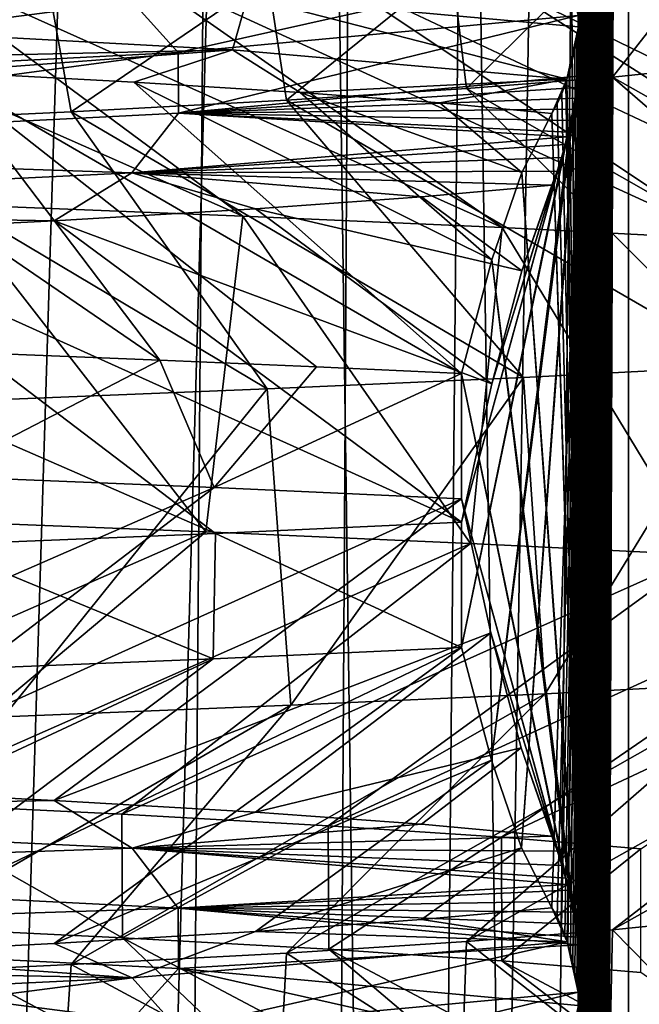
# Model space of a CAD drawing. Header units: millimetres. Extents: x -39.5 to 39.5, y -2 to 94.9.
# Tile 629 of 656: x 11.7 to 13, y 56 to 58. Entities that reach past the tile are written whole.
import ezdxf

# ---------------------------------------------------------------- set-up
doc = ezdxf.new("R2010")
doc.units = ezdxf.units.MM
doc.header["$LTSCALE"] = 65.185185
for name, color, linetype in [('12', 7, 'CONTINUOUS'), ('16', 7, 'CONTINUOUS'), ('175', 7, 'CONTINUOUS'), ('178', 7, 'CONTINUOUS'), ('179', 7, 'CONTINUOUS'), ('180', 7, 'CONTINUOUS'), ('460', 7, 'CONTINUOUS'), ('47', 7, 'CONTINUOUS'), ('51', 7, 'CONTINUOUS'), ('528', 7, 'CONTINUOUS'), ('529', 7, 'CONTINUOUS'), ('617', 7, 'CONTINUOUS'), ('618', 7, 'CONTINUOUS'), ('619', 7, 'CONTINUOUS'), ('620', 7, 'CONTINUOUS'), ('71', 7, 'CONTINUOUS')]:
    doc.layers.add(name, color=color, linetype=linetype)

msp = doc.modelspace()

# ---------------------------------------------------------------- linework, layer by layer
at = {"layer": '12', "color": 7, "linetype": 'Continuous'}
for points in [[(12.4134, 38.2987, -11.3315), (12.7232, 71, -11.4175), (13.0025, 38.2974, -10.6503), (12.4134, 38.2987, -11.3315)], [(12.7232, 71, -11.4175), (13.4463, 71, -10.5564), (13.0025, 38.2974, -10.6503), (12.7232, 71, -11.4175)]]:
    msp.add_3dface(points, dxfattribs=at)
at = {"layer": '16', "color": 7, "linetype": 'Continuous'}
for points in [[(13.1323, 58.1739, 2.665), (12.9171, 57.8989, 3.5647), (12.8949, 58.15, 3.6444), (13.1323, 58.1739, 2.665)], [(13.1468, 57.9226, 2.5926), (12.9171, 57.8989, 3.5647), (13.1323, 58.1739, 2.665), (13.1468, 57.9226, 2.5926)], [(12.8949, 58.15, 3.6444), (12.6179, 57.8753, 4.5109), (12.5877, 58.1262, 4.5947), (12.8949, 58.15, 3.6444)], [(12.9171, 57.8989, 3.5647), (12.6179, 57.8753, 4.5109), (12.8949, 58.15, 3.6444), (12.9171, 57.8989, 3.5647)], [(12.5877, 58.1262, 4.5947), (12.2486, 57.8517, 5.4342), (12.2107, 58.1025, 5.519), (12.5877, 58.1262, 4.5947)], [(12.6179, 57.8753, 4.5109), (12.2486, 57.8517, 5.4342), (12.5877, 58.1262, 4.5947), (12.6179, 57.8753, 4.5109)], [(12.2107, 58.1025, 5.519), (11.8073, 57.8278, 6.3362), (11.7621, 58.0786, 6.4198), (12.2107, 58.1025, 5.519)], [(12.2486, 57.8517, 5.4342), (11.8073, 57.8278, 6.3362), (12.2107, 58.1025, 5.519), (12.2486, 57.8517, 5.4342)], [(11.7621, 58.0786, 6.4198), (11.296, 57.8038, 7.2084), (11.2446, 58.0546, 7.2883), (11.7621, 58.0786, 6.4198)], [(11.8073, 57.8278, 6.3362), (11.296, 57.8038, 7.2084), (11.7621, 58.0786, 6.4198), (11.8073, 57.8278, 6.3362)], [(11.422, 56.1597, -7.007), (11.9128, 56.136, -6.1356), (11.4224, 56.4128, -7.0063), (11.422, 56.1597, -7.007)], [(11.4224, 56.4128, -7.0063), (11.9128, 56.136, -6.1356), (11.9117, 56.3891, -6.1377), (11.4224, 56.4128, -7.0063)], [(11.9117, 56.3891, -6.1377), (11.9128, 56.136, -6.1356), (12.3345, 56.3654, -5.2365), (11.9117, 56.3891, -6.1377)], [(11.9128, 56.136, -6.1356), (12.3359, 56.1123, -5.2332), (12.3345, 56.3654, -5.2365), (11.9128, 56.136, -6.1356)], [(12.3345, 56.3654, -5.2365), (12.3359, 56.1123, -5.2332), (12.6893, 56.3418, -4.306), (12.3345, 56.3654, -5.2365)], [(12.3359, 56.1123, -5.2332), (12.6903, 56.0887, -4.303), (12.6893, 56.3418, -4.306), (12.3359, 56.1123, -5.2332)], [(12.6893, 56.3418, -4.306), (12.6903, 56.0887, -4.303), (12.9748, 56.318, -3.3488), (12.6893, 56.3418, -4.306)], [(12.6903, 56.0887, -4.303), (12.975, 56.065, -3.3482), (12.9748, 56.318, -3.3488), (12.6903, 56.0887, -4.303)], [(13.1468, 56.1757, 2.5926), (13.1434, 55.9222, 2.6096), (12.9171, 56.1519, 3.5647), (13.1468, 56.1757, 2.5926)], [(12.9171, 56.1519, 3.5647), (12.9113, 55.8984, 3.5859), (12.6179, 56.1283, 4.5109), (12.9171, 56.1519, 3.5647)], [(13.1434, 55.9222, 2.6096), (12.9113, 55.8984, 3.5859), (12.9171, 56.1519, 3.5647), (13.1434, 55.9222, 2.6096)], [(12.6179, 56.1283, 4.5109), (12.609, 55.8747, 4.5358), (12.2486, 56.1047, 5.4342), (12.6179, 56.1283, 4.5109)], [(12.9113, 55.8984, 3.5859), (12.609, 55.8747, 4.5358), (12.6179, 56.1283, 4.5109), (12.9113, 55.8984, 3.5859)], [(12.2486, 56.1047, 5.4342), (12.2362, 55.851, 5.4622), (11.8073, 56.0809, 6.3362), (12.2486, 56.1047, 5.4342)], [(12.609, 55.8747, 4.5358), (12.2362, 55.851, 5.4622), (12.2486, 56.1047, 5.4342), (12.609, 55.8747, 4.5358)], [(11.8073, 56.0809, 6.3362), (11.7904, 55.827, 6.3676), (11.296, 56.0568, 7.2084), (11.8073, 56.0809, 6.3362)], [(12.2362, 55.851, 5.4622), (11.7904, 55.827, 6.3676), (11.8073, 56.0809, 6.3362), (12.2362, 55.851, 5.4622)], [(11.7904, 55.827, 6.3676), (11.2739, 55.8028, 7.2428), (11.296, 56.0568, 7.2084), (11.7904, 55.827, 6.3676)]]:
    msp.add_3dface(points, dxfattribs=at)
at = {"layer": '175', "color": 7, "linetype": 'Continuous'}
for points in [[(11.422, 56.1597, -7.007), (10.8666, 56.1836, -7.8408), (11.9111, 55.6244, -8.0031), (11.422, 56.1597, -7.007)], [(11.9111, 55.6244, -8.0031), (10.8666, 56.1836, -7.8408), (11.281, 55.6482, -8.8692), (11.9111, 55.6244, -8.0031)], [(11.9128, 56.136, -6.1356), (11.422, 56.1597, -7.007), (12.4748, 55.6007, -7.0923), (11.9128, 56.136, -6.1356)], [(12.4748, 55.6007, -7.0923), (11.422, 56.1597, -7.007), (11.9111, 55.6244, -8.0031), (12.4748, 55.6007, -7.0923)], [(12.3359, 56.1123, -5.2332), (11.9128, 56.136, -6.1356), (12.9691, 55.5769, -6.1421), (12.3359, 56.1123, -5.2332)], [(12.9691, 55.5769, -6.1421), (11.9128, 56.136, -6.1356), (12.4748, 55.6007, -7.0923), (12.9691, 55.5769, -6.1421)], [(12.6903, 56.0887, -4.303), (12.3359, 56.1123, -5.2332), (13.3911, 55.5531, -5.1577), (12.6903, 56.0887, -4.303)], [(13.3911, 55.5531, -5.1577), (12.3359, 56.1123, -5.2332), (12.9691, 55.5769, -6.1421), (13.3911, 55.5531, -5.1577)], [(12.975, 56.065, -3.3482), (12.6903, 56.0887, -4.303), (13.7385, 55.5294, -4.1445), (12.975, 56.065, -3.3482)], [(13.7385, 55.5294, -4.1445), (12.6903, 56.0887, -4.303), (13.3911, 55.5531, -5.1577), (13.7385, 55.5294, -4.1445)]]:
    msp.add_3dface(points, dxfattribs=at)
at = {"layer": '178', "color": 7, "linetype": 'Continuous'}
for points in [[(11.4224, 58.1597, -7.0063), (10.8698, 58.1834, -7.8363), (12.1594, 57.6143, -7.6205), (11.4224, 58.1597, -7.0063)], [(12.1594, 57.6143, -7.6205), (10.8698, 58.1834, -7.8363), (11.561, 57.6379, -8.501), (12.1594, 57.6143, -7.6205)], [(11.9117, 58.136, -6.1377), (11.4224, 58.1597, -7.0063), (12.6909, 57.5907, -6.698), (11.9117, 58.136, -6.1377)], [(12.6909, 57.5907, -6.698), (11.4224, 58.1597, -7.0063), (12.1594, 57.6143, -7.6205), (12.6909, 57.5907, -6.698)], [(12.3345, 58.1124, -5.2365), (11.9117, 58.136, -6.1377), (13.1526, 57.5671, -5.7387), (12.3345, 58.1124, -5.2365)], [(13.1526, 57.5671, -5.7387), (11.9117, 58.136, -6.1377), (12.6909, 57.5907, -6.698), (13.1526, 57.5671, -5.7387)], [(12.6893, 58.0887, -4.306), (12.3345, 58.1124, -5.2365), (13.5418, 57.5434, -4.7478), (12.6893, 58.0887, -4.306)], [(13.5418, 57.5434, -4.7478), (12.3345, 58.1124, -5.2365), (13.1526, 57.5671, -5.7387), (13.5418, 57.5434, -4.7478)], [(12.9748, 58.065, -3.3488), (12.6893, 58.0887, -4.306), (13.8565, 57.5198, -3.7308), (12.9748, 58.065, -3.3488)], [(13.8565, 57.5198, -3.7308), (12.6893, 58.0887, -4.306), (13.5418, 57.5434, -4.7478), (13.8565, 57.5198, -3.7308)], [(12.9171, 57.8989, 3.5647), (13.1468, 57.9226, 2.5926), (13.8807, 57.3545, 3.6397), (12.9171, 57.8989, 3.5647)], [(12.6179, 57.8753, 4.5109), (12.9171, 57.8989, 3.5647), (13.5727, 57.3309, 4.6588), (12.6179, 57.8753, 4.5109)], [(13.5727, 57.3309, 4.6588), (12.9171, 57.8989, 3.5647), (13.8807, 57.3545, 3.6397), (13.5727, 57.3309, 4.6588)], [(12.2486, 57.8517, 5.4342), (12.6179, 57.8753, 4.5109), (13.1899, 57.3072, 5.6522), (12.2486, 57.8517, 5.4342)], [(13.1899, 57.3072, 5.6522), (12.6179, 57.8753, 4.5109), (13.5727, 57.3309, 4.6588), (13.1899, 57.3072, 5.6522)], [(11.8073, 57.8278, 6.3362), (12.2486, 57.8517, 5.4342), (12.7346, 57.2836, 6.6146), (11.8073, 57.8278, 6.3362)], [(12.7346, 57.2836, 6.6146), (12.2486, 57.8517, 5.4342), (13.1899, 57.3072, 5.6522), (12.7346, 57.2836, 6.6146)], [(11.296, 57.8038, 7.2084), (11.8073, 57.8278, 6.3362), (12.2092, 57.26, 7.5405), (11.296, 57.8038, 7.2084)], [(12.2092, 57.26, 7.5405), (11.8073, 57.8278, 6.3362), (12.7346, 57.2836, 6.6146), (12.2092, 57.26, 7.5405)], [(11.6165, 57.2364, 8.4249), (11.296, 57.8038, 7.2084), (12.2092, 57.26, 7.5405), (11.6165, 57.2364, 8.4249)]]:
    msp.add_3dface(points, dxfattribs=at)
at = {"layer": '179', "color": 7, "linetype": 'Continuous'}
for points in [[(12.0838, 56.9674, -7.7397), (11.561, 57.6379, -8.501), (11.4748, 56.9911, -8.6169), (12.0838, 56.9674, -7.7397)], [(12.1594, 57.6143, -7.6205), (11.561, 57.6379, -8.501), (12.0838, 56.9674, -7.7397), (12.1594, 57.6143, -7.6205)], [(12.6259, 56.9438, -6.8197), (12.1594, 57.6143, -7.6205), (12.0838, 56.9674, -7.7397), (12.6259, 56.9438, -6.8197)], [(12.6909, 57.5907, -6.698), (12.1594, 57.6143, -7.6205), (12.6259, 56.9438, -6.8197), (12.6909, 57.5907, -6.698)], [(13.0981, 56.9201, -5.862), (12.6909, 57.5907, -6.698), (12.6259, 56.9438, -6.8197), (13.0981, 56.9201, -5.862)], [(13.1526, 57.5671, -5.7387), (12.6909, 57.5907, -6.698), (13.0981, 56.9201, -5.862), (13.1526, 57.5671, -5.7387)], [(12.7346, 57.2836, 6.6146), (13.1899, 57.3072, 5.6522), (12.7787, 56.6358, 6.529), (12.7346, 57.2836, 6.6146)], [(12.7787, 56.6358, 6.529), (13.1899, 57.3072, 5.6522), (13.2288, 56.6594, 5.5607), (12.7787, 56.6358, 6.529)], [(12.2092, 57.26, 7.5405), (12.7346, 57.2836, 6.6146), (12.2578, 56.6121, 7.4612), (12.2092, 57.26, 7.5405)], [(12.2578, 56.6121, 7.4612), (12.7346, 57.2836, 6.6146), (12.7787, 56.6358, 6.529), (12.2578, 56.6121, 7.4612)], [(11.6165, 57.2364, 8.4249), (12.2092, 57.26, 7.5405), (11.669, 56.5884, 8.352), (11.6165, 57.2364, 8.4249)], [(11.669, 56.5884, 8.352), (12.2092, 57.26, 7.5405), (12.2578, 56.6121, 7.4612), (11.669, 56.5884, 8.352)]]:
    msp.add_3dface(points, dxfattribs=at)
at = {"layer": '180', "color": 7, "linetype": 'Continuous'}
for points in [[(10.8698, 56.4365, -7.8363), (12.0838, 56.9674, -7.7397), (11.4748, 56.9911, -8.6169), (10.8698, 56.4365, -7.8363)], [(10.8698, 56.4365, -7.8363), (11.4224, 56.4128, -7.0063), (12.0838, 56.9674, -7.7397), (10.8698, 56.4365, -7.8363)], [(11.4224, 56.4128, -7.0063), (12.6259, 56.9438, -6.8197), (12.0838, 56.9674, -7.7397), (11.4224, 56.4128, -7.0063)], [(11.4224, 56.4128, -7.0063), (11.9117, 56.3891, -6.1377), (12.6259, 56.9438, -6.8197), (11.4224, 56.4128, -7.0063)], [(11.9117, 56.3891, -6.1377), (13.0981, 56.9201, -5.862), (12.6259, 56.9438, -6.8197), (11.9117, 56.3891, -6.1377)], [(11.9117, 56.3891, -6.1377), (12.3345, 56.3654, -5.2365), (13.0981, 56.9201, -5.862), (11.9117, 56.3891, -6.1377)], [(12.3345, 56.3654, -5.2365), (13.4977, 56.8964, -4.8717), (13.0981, 56.9201, -5.862), (12.3345, 56.3654, -5.2365)], [(12.3345, 56.3654, -5.2365), (12.6893, 56.3418, -4.306), (13.4977, 56.8964, -4.8717), (12.3345, 56.3654, -5.2365)], [(12.6893, 56.3418, -4.306), (13.8226, 56.8727, -3.8545), (13.4977, 56.8964, -4.8717), (12.6893, 56.3418, -4.306)], [(12.6893, 56.3418, -4.306), (12.9748, 56.318, -3.3488), (13.8226, 56.8727, -3.8545), (12.6893, 56.3418, -4.306)], [(13.1468, 56.1757, 2.5926), (12.9171, 56.1519, 3.5647), (13.9072, 56.7068, 3.5372), (13.1468, 56.1757, 2.5926)], [(12.9171, 56.1519, 3.5647), (13.6057, 56.6831, 4.5616), (13.9072, 56.7068, 3.5372), (12.9171, 56.1519, 3.5647)], [(12.9171, 56.1519, 3.5647), (12.6179, 56.1283, 4.5109), (13.6057, 56.6831, 4.5616), (12.9171, 56.1519, 3.5647)], [(12.6179, 56.1283, 4.5109), (13.2288, 56.6594, 5.5607), (13.6057, 56.6831, 4.5616), (12.6179, 56.1283, 4.5109)], [(12.6179, 56.1283, 4.5109), (12.2486, 56.1047, 5.4342), (13.2288, 56.6594, 5.5607), (12.6179, 56.1283, 4.5109)], [(12.2486, 56.1047, 5.4342), (12.7787, 56.6358, 6.529), (13.2288, 56.6594, 5.5607), (12.2486, 56.1047, 5.4342)], [(12.2486, 56.1047, 5.4342), (11.8073, 56.0809, 6.3362), (12.7787, 56.6358, 6.529), (12.2486, 56.1047, 5.4342)], [(11.8073, 56.0809, 6.3362), (12.2578, 56.6121, 7.4612), (12.7787, 56.6358, 6.529), (11.8073, 56.0809, 6.3362)], [(11.8073, 56.0809, 6.3362), (11.296, 56.0568, 7.2084), (12.2578, 56.6121, 7.4612), (11.8073, 56.0809, 6.3362)], [(11.296, 56.0568, 7.2084), (11.669, 56.5884, 8.352), (12.2578, 56.6121, 7.4612), (11.296, 56.0568, 7.2084)]]:
    msp.add_3dface(points, dxfattribs=at)
at = {"layer": '460', "linetype": 'Continuous'}
for points in [[(11.9895, 57.3192, -7.6087), (11.5303, 57.0812, -8.2881), (11.4087, 57.3422, -8.4546), (11.9895, 57.3192, -7.6087)], [(12.1008, 57.0581, -7.4303), (11.5303, 57.0812, -8.2881), (11.9895, 57.3192, -7.6087), (12.1008, 57.0581, -7.4303)], [(12.3103, 57.3053, -7.078), (12.1008, 57.0581, -7.4303), (11.9895, 57.3192, -7.6087), (12.3103, 57.3053, -7.078)], [(12.6076, 57.2914, -6.5337), (12.1008, 57.0581, -7.4303), (12.3103, 57.3053, -7.078), (12.6076, 57.2914, -6.5337)], [(12.6076, 57.035, -6.5337), (12.1008, 57.0581, -7.4303), (12.6076, 57.2914, -6.5337), (12.6076, 57.035, -6.5337)], [(12.6076, 56.987, 6.5337), (12.1031, 56.964, 7.4266), (12.6076, 56.7306, 6.5337), (12.6076, 56.987, 6.5337)], [(12.1031, 56.964, 7.4266), (11.5317, 56.9409, 8.2861), (12.0983, 56.7074, 7.4345), (12.1031, 56.964, 7.4266)], [(12.6076, 56.7306, 6.5337), (12.1031, 56.964, 7.4266), (12.0983, 56.7074, 7.4345), (12.6076, 56.7306, 6.5337)], [(12.0983, 56.7074, 7.4345), (11.5317, 56.9409, 8.2861), (11.5228, 56.6841, 8.2985), (12.0983, 56.7074, 7.4345)]]:
    msp.add_3dface(points, dxfattribs=at)
at = {"layer": '47', "color": 7, "linetype": 'Continuous'}
for points in [[(11.3428, 71, -13.2178), (12.1789, 71, -12.4517), (11.1708, 38.2971, -12.9442), (11.3428, 71, -13.2178)], [(11.1708, 38.2971, -12.9442), (12.1789, 71, -12.4517), (11.922, 38.2971, -12.2557), (11.1708, 38.2971, -12.9442)], [(12.1789, 71, -12.4517), (12.6296, 38.2987, -11.5253), (11.922, 38.2971, -12.2557), (12.1789, 71, -12.4517)], [(12.1789, 71, -12.4517), (12.9633, 71, -11.6328), (12.6296, 38.2987, -11.5253), (12.1789, 71, -12.4517)]]:
    msp.add_3dface(points, dxfattribs=at)
at = {"layer": '51', "color": 7, "linetype": 'Continuous'}
for points in [[(12.4517, 71, 12.1789), (11.6328, 71, 12.9633), (11.5253, 38.2987, 12.6296), (12.4517, 71, 12.1789)], [(12.4517, 71, 12.1789), (11.5253, 38.2987, 12.6296), (12.2557, 38.2971, 11.922), (12.4517, 71, 12.1789)], [(12.9442, 38.2971, 11.1708), (12.4517, 71, 12.1789), (12.2557, 38.2971, 11.922), (12.9442, 38.2971, 11.1708)], [(13.2178, 71, 11.3428), (12.4517, 71, 12.1789), (12.9442, 38.2971, 11.1708), (13.2178, 71, 11.3428)], [(13.586, 38.2987, 10.3807), (13.2178, 71, 11.3428), (12.9442, 38.2971, 11.1708), (13.586, 38.2987, 10.3807)]]:
    msp.add_3dface(points, dxfattribs=at)
at = {"layer": '528', "linetype": 'Continuous'}
for points in [[(12.8355, 56.0857, 2.184), (12.95, 67), (12.8308, 56.1041, 2.2745), (12.8355, 56.0857, 2.184)], [(12.8308, 56.1041, 2.2745), (12.95, 67), (12.8503, 57.9766, 1.9023), (12.8308, 56.1041, 2.2745)], [(12.8401, 56.0654, 2.0979), (12.95, 67), (12.8355, 56.0857, 2.184), (12.8401, 56.0654, 2.0979)], [(12.8413, 54.059, 2.0739), (12.95, 67), (12.8369, 54.0797, 2.1572), (12.8413, 54.059, 2.0739)], [(12.8369, 54.0797, 2.1572), (12.95, 67), (12.8503, 55.9766, 1.9023), (12.8369, 54.0797, 2.1572)], [(12.8442, 48.0424, 2.0183), (12.95, 67), (12.8401, 48.0654, 2.0979), (12.8442, 48.0424, 2.0183)], [(12.8401, 48.0654, 2.0979), (12.95, 67), (12.8503, 49.9766, 1.9023), (12.8401, 48.0654, 2.0979)], [(12.8442, 50.0424, 2.0183), (12.95, 67), (12.8401, 50.0654, 2.0979), (12.8442, 50.0424, 2.0183)], [(12.8401, 50.0654, 2.0979), (12.95, 67), (12.8503, 51.9766, 1.9023), (12.8401, 50.0654, 2.0979)], [(12.8442, 52.0424, 2.0183), (12.95, 67), (12.8401, 52.0654, 2.0979), (12.8442, 52.0424, 2.0183)], [(12.8401, 52.0654, 2.0979), (12.95, 67), (12.8505, 53.9599, 1.899), (12.8401, 52.0654, 2.0979)], [(12.8442, 56.0424, 2.0183), (12.95, 67), (12.8401, 56.0654, 2.0979), (12.8442, 56.0424, 2.0183)], [(12.8454, 54.0346, 1.9958), (12.95, 67), (12.8413, 54.059, 2.0739), (12.8454, 54.0346, 1.9958)], [(12.8475, 38.0187, 1.9567), (12.95, 67), (12.8436, 38.046, 2.0295), (12.8475, 38.0187, 1.9567)], [(12.8436, 38.046, 2.0295), (12.95, 67), (12.8503, 39.9766, 1.9023), (12.8436, 38.046, 2.0295)], [(12.8474, 44.0192, 1.958), (12.95, 67), (12.8438, 44.0451, 2.0267), (12.8474, 44.0192, 1.958)], [(12.8438, 44.0451, 2.0267), (12.95, 67), (12.8503, 45.9766, 1.9023), (12.8438, 44.0451, 2.0267)], [(12.8467, 40.0248, 1.9707), (12.95, 67), (12.8442, 40.0424, 2.0183), (12.8467, 40.0248, 1.9707)], [(12.8442, 40.0424, 2.0183), (12.95, 67), (12.8503, 41.9766, 1.9023), (12.8442, 40.0424, 2.0183)], [(12.8467, 42.0248, 1.9707), (12.95, 67), (12.8442, 42.0424, 2.0183), (12.8467, 42.0248, 1.9707)], [(12.8442, 42.0424, 2.0183), (12.95, 67), (12.8501, 43.9849, 1.907), (12.8442, 42.0424, 2.0183)], [(12.8467, 46.0248, 1.9707), (12.95, 67), (12.8442, 46.0424, 2.0183), (12.8467, 46.0248, 1.9707)], [(12.8442, 46.0424, 2.0183), (12.95, 67), (12.8503, 47.9766, 1.9023), (12.8442, 46.0424, 2.0183)], [(12.8467, 48.0248, 1.9707), (12.95, 67), (12.8442, 48.0424, 2.0183), (12.8467, 48.0248, 1.9707)], [(12.8467, 50.0248, 1.9707), (12.95, 67), (12.8442, 50.0424, 2.0183), (12.8467, 50.0248, 1.9707)], [(12.8467, 52.0248, 1.9707), (12.95, 67), (12.8442, 52.0424, 2.0183), (12.8467, 52.0248, 1.9707)], [(12.8467, 56.0248, 1.9707), (12.95, 67), (12.8442, 56.0424, 2.0183), (12.8467, 56.0248, 1.9707)], [(12.8467, 54.025, 1.971), (12.95, 67), (12.8454, 54.0346, 1.9958), (12.8467, 54.025, 1.971)], [(12.8478, 40.0153, 1.9499), (12.95, 67), (12.8467, 40.0248, 1.9707), (12.8478, 40.0153, 1.9499)], [(12.8478, 42.0153, 1.9499), (12.95, 67), (12.8467, 42.0248, 1.9707), (12.8478, 42.0153, 1.9499)], [(12.8478, 46.0153, 1.9499), (12.95, 67), (12.8467, 46.0248, 1.9707), (12.8478, 46.0153, 1.9499)], [(12.8478, 48.0153, 1.9499), (12.95, 67), (12.8467, 48.0248, 1.9707), (12.8478, 48.0153, 1.9499)], [(12.8478, 50.0153, 1.9499), (12.95, 67), (12.8467, 50.0248, 1.9707), (12.8478, 50.0153, 1.9499)], [(12.8478, 52.0153, 1.9499), (12.95, 67), (12.8467, 52.0248, 1.9707), (12.8478, 52.0153, 1.9499)], [(12.8488, 54.0048, 1.9309), (12.95, 67), (12.8467, 54.025, 1.971), (12.8488, 54.0048, 1.9309)], [(12.8478, 56.0153, 1.9499), (12.95, 67), (12.8467, 56.0248, 1.9707), (12.8478, 56.0153, 1.9499)], [(12.8478, 58.0153, 1.9499), (12.95, 67), (12.8467, 58.0248, 1.9707), (12.8478, 58.0153, 1.9499)], [(12.8501, 43.9849, 1.907), (12.95, 67), (12.8474, 44.0192, 1.958), (12.8501, 43.9849, 1.907)], [(12.95, 38), (12.95, 67), (12.8475, 38.0187, 1.9567), (12.95, 38)], [(12.8503, 39.9766, 1.9023), (12.95, 67), (12.8478, 40.0153, 1.9499), (12.8503, 39.9766, 1.9023)], [(12.8503, 41.9766, 1.9023), (12.95, 67), (12.8478, 42.0153, 1.9499), (12.8503, 41.9766, 1.9023)], [(12.8503, 45.9766, 1.9023), (12.95, 67), (12.8478, 46.0153, 1.9499), (12.8503, 45.9766, 1.9023)], [(12.8503, 47.9766, 1.9023), (12.95, 67), (12.8478, 48.0153, 1.9499), (12.8503, 47.9766, 1.9023)], [(12.8503, 49.9766, 1.9023), (12.95, 67), (12.8478, 50.0153, 1.9499), (12.8503, 49.9766, 1.9023)], [(12.8503, 51.9766, 1.9023), (12.95, 67), (12.8478, 52.0153, 1.9499), (12.8503, 51.9766, 1.9023)], [(12.8503, 55.9766, 1.9023), (12.95, 67), (12.8478, 56.0153, 1.9499), (12.8503, 55.9766, 1.9023)], [(12.8503, 57.9766, 1.9023), (12.95, 67), (12.8478, 58.0153, 1.9499), (12.8503, 57.9766, 1.9023)], [(12.8505, 53.9599, 1.899), (12.95, 67), (12.8488, 54.0048, 1.9309), (12.8505, 53.9599, 1.899)], [(12.8194, 56.1403, 2.4914), (12.8238, 56.1273, 2.4074), (12.8503, 57.9766, 1.9023), (12.8194, 56.1403, 2.4914)], [(12.8495, 57.9313, 1.9186), (12.8194, 56.1403, 2.4914), (12.8503, 57.9766, 1.9023), (12.8495, 57.9313, 1.9186)], [(12.8238, 56.1273, 2.4074), (12.8255, 56.1219, 2.3749), (12.8503, 57.9766, 1.9023), (12.8238, 56.1273, 2.4074)], [(12.8255, 56.1219, 2.3749), (12.8308, 56.1041, 2.2745), (12.8503, 57.9766, 1.9023), (12.8255, 56.1219, 2.3749)], [(12.7307, 56.3204, 4.1854), (12.7927, 56.1975, 3.001), (12.8495, 57.9313, 1.9186), (12.7307, 56.3204, 4.1854)], [(12.8467, 57.9004, 1.9703), (12.7307, 56.3204, 4.1854), (12.8495, 57.9313, 1.9186), (12.8467, 57.9004, 1.9703)], [(12.7927, 56.1975, 3.001), (12.8034, 56.1788, 2.798), (12.8495, 57.9313, 1.9186), (12.7927, 56.1975, 3.001)], [(12.8034, 56.1788, 2.798), (12.8122, 56.1593, 2.6303), (12.8495, 57.9313, 1.9186), (12.8034, 56.1788, 2.798)], [(12.8122, 56.1593, 2.6303), (12.8194, 56.1403, 2.4914), (12.8495, 57.9313, 1.9186), (12.8122, 56.1593, 2.6303)], [(12.8438, 57.8776, 2.0257), (12.7307, 56.3204, 4.1854), (12.8467, 57.9004, 1.9703), (12.8438, 57.8776, 2.0257)], [(12.6689, 56.4998, 5.3634), (12.7307, 56.3204, 4.1854), (12.8438, 57.8776, 2.0257), (12.6689, 56.4998, 5.3634)], [(12.8404, 57.8554, 2.0917), (12.6689, 56.4998, 5.3634), (12.8438, 57.8776, 2.0257), (12.8404, 57.8554, 2.0917)], [(12.8364, 57.8332, 2.1685), (12.6689, 56.4998, 5.3634), (12.8404, 57.8554, 2.0917), (12.8364, 57.8332, 2.1685)], [(12.8316, 57.8101, 2.2583), (12.6689, 56.4998, 5.3634), (12.8364, 57.8332, 2.1685), (12.8316, 57.8101, 2.2583)], [(12.6076, 56.7306, 6.5337), (12.6689, 56.4998, 5.3634), (12.8316, 57.8101, 2.2583), (12.6076, 56.7306, 6.5337)], [(12.8261, 57.786, 2.3635), (12.6076, 56.7306, 6.5337), (12.8316, 57.8101, 2.2583), (12.8261, 57.786, 2.3635)], [(12.8237, 57.7762, 2.4091), (12.6076, 56.7306, 6.5337), (12.8261, 57.786, 2.3635), (12.8237, 57.7762, 2.4091)], [(12.8197, 57.7607, 2.4856), (12.6076, 56.7306, 6.5337), (12.8237, 57.7762, 2.4091), (12.8197, 57.7607, 2.4856)], [(12.6076, 56.987, 6.5337), (12.6076, 56.7306, 6.5337), (12.8197, 57.7607, 2.4856), (12.6076, 56.987, 6.5337)], [(12.8123, 57.7342, 2.628), (12.6076, 56.987, 6.5337), (12.8197, 57.7607, 2.4856), (12.8123, 57.7342, 2.628)], [(12.6697, 57.2705, 5.3484), (12.6076, 56.987, 6.5337), (12.8123, 57.7342, 2.628), (12.6697, 57.2705, 5.3484)], [(12.8034, 57.7063, 2.7974), (12.6697, 57.2705, 5.3484), (12.8123, 57.7342, 2.628), (12.8034, 57.7063, 2.7974)], [(12.7314, 57.502, 4.1702), (12.6697, 57.2705, 5.3484), (12.8034, 57.7063, 2.7974), (12.7314, 57.502, 4.1702)], [(12.7927, 57.6778, 3.001), (12.7314, 57.502, 4.1702), (12.8034, 57.7063, 2.7974), (12.7927, 57.6778, 3.001)]]:
    msp.add_3dface(points, dxfattribs=at)
at = {"layer": '529', "linetype": 'Continuous'}
for points in [[(12.8452, 67, -2.0005), (12.95, 67), (12.95, 38), (12.8452, 67, -2.0005)], [(12.8452, 67, -2.0005), (12.95, 38), (12.85, 64.0799, -1.9079), (12.8452, 67, -2.0005)], [(12.85, 64.0799, -1.9079), (12.95, 38), (12.8499, 64.0335, -1.9103), (12.85, 64.0799, -1.9079)], [(12.8499, 64.0335, -1.9103), (12.95, 38), (12.8473, 64.0017, -1.9603), (12.8499, 64.0335, -1.9103)], [(12.8473, 64.0017, -1.9603), (12.95, 38), (12.844, 63.9781, -2.023), (12.8473, 64.0017, -1.9603)], [(12.844, 63.9781, -2.023), (12.95, 38), (12.8501, 62.0769, -1.9058), (12.844, 63.9781, -2.023)], [(12.8501, 62.0769, -1.9058), (12.95, 38), (12.8497, 62.0307, -1.913), (12.8501, 62.0769, -1.9058)], [(12.8497, 62.0307, -1.913), (12.95, 38), (12.8471, 62, -1.9643), (12.8497, 62.0307, -1.913)], [(12.8471, 62, -1.9643), (12.95, 38), (12.8437, 61.9765, -2.0279), (12.8471, 62, -1.9643)], [(12.8437, 61.9765, -2.0279), (12.95, 38), (12.85, 60.0799, -1.9079), (12.8437, 61.9765, -2.0279)], [(12.85, 60.0799, -1.9079), (12.95, 38), (12.8499, 60.0335, -1.9103), (12.85, 60.0799, -1.9079)], [(12.8499, 60.0335, -1.9103), (12.95, 38), (12.8473, 60.0017, -1.9603), (12.8499, 60.0335, -1.9103)], [(12.8473, 60.0017, -1.9603), (12.95, 38), (12.844, 59.978, -2.023), (12.8473, 60.0017, -1.9603)], [(12.844, 59.978, -2.023), (12.95, 38), (12.85, 58.0799, -1.9079), (12.844, 59.978, -2.023)], [(12.85, 58.0799, -1.9079), (12.95, 38), (12.8499, 58.0335, -1.9103), (12.85, 58.0799, -1.9079)], [(12.8499, 58.0335, -1.9103), (12.95, 38), (12.8473, 58.0017, -1.9603), (12.8499, 58.0335, -1.9103)], [(12.8473, 58.0017, -1.9603), (12.95, 38), (12.844, 57.9781, -2.023), (12.8473, 58.0017, -1.9603)], [(12.8398, 57.9555, -2.1022), (12.844, 57.9781, -2.023), (12.8503, 56.0703, -1.9018), (12.8398, 57.9555, -2.1022)], [(12.844, 57.9781, -2.023), (12.95, 38), (12.8503, 56.0703, -1.9018), (12.844, 57.9781, -2.023)], [(12.8346, 57.9325, -2.2017), (12.8398, 57.9555, -2.1022), (12.8503, 56.0703, -1.9018), (12.8346, 57.9325, -2.2017)], [(12.8283, 57.9091, -2.3228), (12.8346, 57.9325, -2.2017), (12.8503, 56.0703, -1.9018), (12.8283, 57.9091, -2.3228)], [(12.8237, 57.8943, -2.4099), (12.8283, 57.9091, -2.3228), (12.8503, 56.0703, -1.9018), (12.8237, 57.8943, -2.4099)], [(12.8131, 57.8649, -2.613), (12.821, 57.8863, -2.4612), (12.8503, 56.0703, -1.9018), (12.8131, 57.8649, -2.613)], [(12.821, 57.8863, -2.4612), (12.8237, 57.8943, -2.4099), (12.8503, 56.0703, -1.9018), (12.821, 57.8863, -2.4612)], [(12.8039, 57.8442, -2.7882), (12.8131, 57.8649, -2.613), (12.8503, 56.0703, -1.9018), (12.8039, 57.8442, -2.7882)], [(12.7927, 57.8245, -3.001), (12.8039, 57.8442, -2.7882), (12.8503, 56.0703, -1.9018), (12.7927, 57.8245, -3.001)], [(12.7315, 57.7036, -4.1702), (12.7927, 57.8245, -3.001), (12.8481, 56.1076, -1.9435), (12.7315, 57.7036, -4.1702)], [(12.8481, 56.1076, -1.9435), (12.7927, 57.8245, -3.001), (12.8503, 56.0703, -1.9018), (12.8481, 56.1076, -1.9435)], [(12.6697, 57.5248, -5.3485), (12.7315, 57.7036, -4.1702), (12.8448, 56.1371, -2.0066), (12.6697, 57.5248, -5.3485)], [(12.8448, 56.1371, -2.0066), (12.7315, 57.7036, -4.1702), (12.8467, 56.1215, -1.9703), (12.8448, 56.1371, -2.0066)], [(12.8467, 56.1215, -1.9703), (12.7315, 57.7036, -4.1702), (12.8481, 56.1076, -1.9435), (12.8467, 56.1215, -1.9703)], [(12.6076, 57.2914, -6.5337), (12.6697, 57.5248, -5.3485), (12.8318, 56.2112, -2.2557), (12.6076, 57.2914, -6.5337)], [(12.8318, 56.2112, -2.2557), (12.6697, 57.5248, -5.3485), (12.8364, 56.1886, -2.1678), (12.8318, 56.2112, -2.2557)], [(12.8364, 56.1886, -2.1678), (12.6697, 57.5248, -5.3485), (12.8408, 56.164, -2.0834), (12.8364, 56.1886, -2.1678)], [(12.8408, 56.164, -2.0834), (12.6697, 57.5248, -5.3485), (12.8448, 56.1371, -2.0066), (12.8408, 56.164, -2.0834)], [(12.6076, 57.035, -6.5337), (12.6076, 57.2914, -6.5337), (12.8207, 56.2577, -2.4674), (12.6076, 57.035, -6.5337)], [(12.8207, 56.2577, -2.4674), (12.6076, 57.2914, -6.5337), (12.8239, 56.2453, -2.4067), (12.8207, 56.2577, -2.4674)], [(12.8239, 56.2453, -2.4067), (12.6076, 57.2914, -6.5337), (12.8267, 56.2337, -2.3528), (12.8239, 56.2453, -2.4067)], [(12.8267, 56.2337, -2.3528), (12.6076, 57.2914, -6.5337), (12.8318, 56.2112, -2.2557), (12.8267, 56.2337, -2.3528)], [(12.6675, 56.7607, -5.3901), (12.6076, 57.035, -6.5337), (12.8133, 56.2843, -2.6079), (12.6675, 56.7607, -5.3901)], [(12.8133, 56.2843, -2.6079), (12.6076, 57.035, -6.5337), (12.8207, 56.2577, -2.4674), (12.8133, 56.2843, -2.6079)], [(12.73, 56.5247, -4.197), (12.6675, 56.7607, -5.3901), (12.8042, 56.3135, -2.7829), (12.73, 56.5247, -4.197)], [(12.8042, 56.3135, -2.7829), (12.6675, 56.7607, -5.3901), (12.8133, 56.2843, -2.6079), (12.8042, 56.3135, -2.7829)], [(12.7927, 56.3442, -3.001), (12.73, 56.5247, -4.197), (12.8042, 56.3135, -2.7829), (12.7927, 56.3442, -3.001)], [(12.8503, 56.0703, -1.9018), (12.95, 38), (12.8493, 56.0241, -1.9209), (12.8503, 56.0703, -1.9018)], [(12.8493, 56.0241, -1.9209), (12.95, 38), (12.8467, 55.9969, -1.9713), (12.8493, 56.0241, -1.9209)]]:
    msp.add_3dface(points, dxfattribs=at)
at = {"layer": '617', "linetype": 'Continuous'}
msp.add_3dface([(11.9895, 57.3192, -7.6087), (11.4087, 57.3422, -8.4546), (11.0945, 57.9312, -7.0408), (11.9895, 57.3192, -7.6087)], dxfattribs=at)
at = {"layer": '618', "linetype": 'Continuous'}
for points in [[(11.5303, 57.0812, -8.2881), (12.1008, 57.0581, -7.4303), (10.7447, 56.4661, -7.5639), (11.5303, 57.0812, -8.2881)], [(10.7447, 56.4661, -7.5639), (12.1008, 57.0581, -7.4303), (11.2919, 56.4417, -6.7195), (10.7447, 56.4661, -7.5639)], [(12.1008, 57.0581, -7.4303), (12.6076, 57.035, -6.5337), (11.2919, 56.4417, -6.7195), (12.1008, 57.0581, -7.4303)], [(11.2919, 56.4417, -6.7195), (12.6076, 57.035, -6.5337), (11.773, 56.4173, -5.8358), (11.2919, 56.4417, -6.7195)], [(12.6076, 57.035, -6.5337), (12.6675, 56.7607, -5.3901), (11.773, 56.4173, -5.8358), (12.6076, 57.035, -6.5337)], [(11.773, 56.4173, -5.8358), (12.6675, 56.7607, -5.3901), (12.185, 56.3929, -4.9178), (11.773, 56.4173, -5.8358)], [(12.6675, 56.7607, -5.3901), (12.73, 56.5247, -4.197), (12.185, 56.3929, -4.9178), (12.6675, 56.7607, -5.3901)], [(12.6076, 56.7306, 6.5337), (12.0983, 56.7074, 7.4345), (11.2919, 56.0999, 6.7195), (12.6076, 56.7306, 6.5337)], [(11.773, 56.1243, 5.8358), (12.6076, 56.7306, 6.5337), (11.2919, 56.0999, 6.7195), (11.773, 56.1243, 5.8358)], [(12.6689, 56.4998, 5.3634), (12.6076, 56.7306, 6.5337), (11.773, 56.1243, 5.8358), (12.6689, 56.4998, 5.3634)], [(12.0983, 56.7074, 7.4345), (11.5228, 56.6841, 8.2985), (10.7447, 56.0756, 7.5639), (12.0983, 56.7074, 7.4345)], [(11.2919, 56.0999, 6.7195), (12.0983, 56.7074, 7.4345), (10.7447, 56.0756, 7.5639), (11.2919, 56.0999, 6.7195)], [(12.185, 56.3929, -4.9178), (12.73, 56.5247, -4.197), (12.5256, 56.3685, -3.971), (12.185, 56.3929, -4.9178)], [(12.73, 56.5247, -4.197), (12.7927, 56.3442, -3.001), (12.5256, 56.3685, -3.971), (12.73, 56.5247, -4.197)], [(12.185, 56.1487, 4.9178), (12.6689, 56.4998, 5.3634), (11.773, 56.1243, 5.8358), (12.185, 56.1487, 4.9178)], [(12.7307, 56.3204, 4.1854), (12.6689, 56.4998, 5.3634), (12.185, 56.1487, 4.9178), (12.7307, 56.3204, 4.1854)], [(12.5256, 56.1731, 3.971), (12.7307, 56.3204, 4.1854), (12.185, 56.1487, 4.9178), (12.5256, 56.1731, 3.971)], [(12.7927, 56.1975, 3.001), (12.7307, 56.3204, 4.1854), (12.5256, 56.1731, 3.971), (12.7927, 56.1975, 3.001)]]:
    msp.add_3dface(points, dxfattribs=at)
at = {"layer": '619', "linetype": 'Continuous'}
for points in [[(11.017, 58.0151, -6.9916), (10.9737, 58.1289, -6.9641), (12.1689, 58.0632, -4.5649), (11.017, 58.0151, -6.9916)], [(12.8238, 58.1273, 2.4074), (11.9322, 58.054, 5.2794), (12.0271, 57.949, 4.9261), (12.8238, 58.1273, 2.4074)], [(12.8467, 58.0248, 1.9707), (12.8238, 58.1273, 2.4074), (12.0271, 57.949, 4.9261), (12.8467, 58.0248, 1.9707)], [(12.8468, 58.1215, -1.9701), (12.8473, 58.0017, -1.9603), (12.1689, 58.0632, -4.5649), (12.8468, 58.1215, -1.9701)], [(12.8468, 58.1215, -1.9701), (12.8476, 58.1139, -1.9548), (12.8473, 58.0017, -1.9603), (12.8468, 58.1215, -1.9701)], [(12.8476, 58.1139, -1.9548), (12.8499, 58.0335, -1.9103), (12.8473, 58.0017, -1.9603), (12.8476, 58.1139, -1.9548)], [(11.9322, 58.054, 5.2794), (10.7447, 58.0756, 7.5639), (10.4078, 57.9805, 7.8695), (11.9322, 58.054, 5.2794)], [(12.1382, 57.9547, -4.7874), (11.017, 58.0151, -6.9916), (12.1689, 58.0632, -4.5649), (12.1382, 57.9547, -4.7874)], [(12.8237, 57.8943, -2.4099), (12.1382, 57.9547, -4.7874), (12.1689, 58.0632, -4.5649), (12.8237, 57.8943, -2.4099)], [(12.8473, 58.0017, -1.9603), (12.8237, 57.8943, -2.4099), (12.1689, 58.0632, -4.5649), (12.8473, 58.0017, -1.9603)], [(11.9322, 58.054, 5.2794), (10.4078, 57.9805, 7.8695), (10.5388, 57.8737, 7.6061), (11.9322, 58.054, 5.2794)], [(12.0271, 57.949, 4.9261), (11.9322, 58.054, 5.2794), (10.5388, 57.8737, 7.6061), (12.0271, 57.949, 4.9261)], [(12.8467, 58.0248, 1.9707), (12.0271, 57.949, 4.9261), (12.0278, 57.8252, 4.9247), (12.8467, 58.0248, 1.9707)], [(12.8467, 57.9004, 1.9703), (12.8467, 58.0248, 1.9707), (12.0278, 57.8252, 4.9247), (12.8467, 57.9004, 1.9703)], [(12.8467, 57.9004, 1.9703), (12.8478, 58.0153, 1.9499), (12.8467, 58.0248, 1.9707), (12.8467, 57.9004, 1.9703)], [(11.0945, 57.9312, -7.0408), (11.017, 58.0151, -6.9916), (12.1382, 57.9547, -4.7874), (11.0945, 57.9312, -7.0408)], [(12.8473, 58.0017, -1.9603), (12.8283, 57.9091, -2.3228), (12.8237, 57.8943, -2.4099), (12.8473, 58.0017, -1.9603)], [(12.8473, 58.0017, -1.9603), (12.8346, 57.9325, -2.2017), (12.8283, 57.9091, -2.3228), (12.8473, 58.0017, -1.9603)], [(12.8473, 58.0017, -1.9603), (12.8398, 57.9555, -2.1022), (12.8346, 57.9325, -2.2017), (12.8473, 58.0017, -1.9603)], [(12.8473, 58.0017, -1.9603), (12.844, 57.9781, -2.023), (12.8398, 57.9555, -2.1022), (12.8473, 58.0017, -1.9603)], [(12.8467, 57.9004, 1.9703), (12.8495, 57.9313, 1.9186), (12.8478, 58.0153, 1.9499), (12.8467, 57.9004, 1.9703)], [(12.8495, 57.9313, 1.9186), (12.8503, 57.9766, 1.9023), (12.8478, 58.0153, 1.9499), (12.8495, 57.9313, 1.9186)], [(12.0271, 57.949, 4.9261), (10.5388, 57.8737, 7.6061), (10.5397, 57.75, 7.605), (12.0271, 57.949, 4.9261)], [(12.0278, 57.8252, 4.9247), (12.0271, 57.949, 4.9261), (10.5397, 57.75, 7.605), (12.0278, 57.8252, 4.9247)], [(11.0945, 57.9312, -7.0408), (12.1382, 57.9547, -4.7874), (11.541, 57.9099, -6.282), (11.0945, 57.9312, -7.0408)], [(11.541, 57.9099, -6.282), (12.1382, 57.9547, -4.7874), (11.9358, 57.8885, -5.4951), (11.541, 57.9099, -6.282)], [(11.9358, 57.8885, -5.4951), (12.1382, 57.9547, -4.7874), (12.277, 57.8672, -4.6835), (11.9358, 57.8885, -5.4951)], [(12.1382, 57.9547, -4.7874), (12.8237, 57.8943, -2.4099), (12.277, 57.8672, -4.6835), (12.1382, 57.9547, -4.7874)], [(12.8438, 57.8776, 2.0257), (12.8467, 57.9004, 1.9703), (12.0278, 57.8252, 4.9247), (12.8438, 57.8776, 2.0257)], [(12.277, 57.8672, -4.6835), (12.8237, 57.8943, -2.4099), (12.5631, 57.8459, -3.8509), (12.277, 57.8672, -4.6835)], [(12.8237, 57.8943, -2.4099), (12.7927, 57.8245, -3.001), (12.5631, 57.8459, -3.8509), (12.8237, 57.8943, -2.4099)], [(12.8237, 57.8943, -2.4099), (12.8039, 57.8442, -2.7882), (12.7927, 57.8245, -3.001), (12.8237, 57.8943, -2.4099)], [(12.8237, 57.8943, -2.4099), (12.8131, 57.8649, -2.613), (12.8039, 57.8442, -2.7882), (12.8237, 57.8943, -2.4099)], [(12.8237, 57.8943, -2.4099), (12.821, 57.8863, -2.4612), (12.8131, 57.8649, -2.613), (12.8237, 57.8943, -2.4099)], [(12.8404, 57.8554, 2.0917), (12.8438, 57.8776, 2.0257), (12.0278, 57.8252, 4.9247), (12.8404, 57.8554, 2.0917)], [(12.8364, 57.8332, 2.1685), (12.8404, 57.8554, 2.0917), (12.0278, 57.8252, 4.9247), (12.8364, 57.8332, 2.1685)], [(12.0278, 57.8252, 4.9247), (10.5397, 57.75, 7.605), (11.9318, 57.7025, 5.2809), (12.0278, 57.8252, 4.9247)], [(12.8237, 57.7762, 2.4091), (12.0278, 57.8252, 4.9247), (11.9318, 57.7025, 5.2809), (12.8237, 57.7762, 2.4091)], [(12.8316, 57.8101, 2.2583), (12.8364, 57.8332, 2.1685), (12.0278, 57.8252, 4.9247), (12.8316, 57.8101, 2.2583)], [(12.8237, 57.7762, 2.4091), (12.8261, 57.786, 2.3635), (12.0278, 57.8252, 4.9247), (12.8237, 57.7762, 2.4091)], [(12.8261, 57.786, 2.3635), (12.8316, 57.8101, 2.2583), (12.0278, 57.8252, 4.9247), (12.8261, 57.786, 2.3635)], [(12.8197, 57.7607, 2.4856), (12.8237, 57.7762, 2.4091), (11.9318, 57.7025, 5.2809), (12.8197, 57.7607, 2.4856)], [(12.8123, 57.7342, 2.628), (12.8197, 57.7607, 2.4856), (11.9318, 57.7025, 5.2809), (12.8123, 57.7342, 2.628)], [(11.9318, 57.7025, 5.2809), (10.5397, 57.75, 7.605), (10.4072, 57.629, 7.8706), (11.9318, 57.7025, 5.2809)], [(12.8034, 57.7063, 2.7974), (12.8123, 57.7342, 2.628), (11.9318, 57.7025, 5.2809), (12.8034, 57.7063, 2.7974)], [(11.9318, 57.7025, 5.2809), (10.4072, 57.629, 7.8706), (11.773, 57.6047, 5.8358), (11.9318, 57.7025, 5.2809)], [(12.185, 57.6291, 4.9178), (11.9318, 57.7025, 5.2809), (11.773, 57.6047, 5.8358), (12.185, 57.6291, 4.9178)], [(12.7927, 57.6778, 3.001), (12.8034, 57.7063, 2.7974), (11.9318, 57.7025, 5.2809), (12.7927, 57.6778, 3.001)], [(12.7927, 57.6778, 3.001), (11.9318, 57.7025, 5.2809), (12.5256, 57.6535, 3.971), (12.7927, 57.6778, 3.001)], [(12.5256, 57.6535, 3.971), (11.9318, 57.7025, 5.2809), (12.185, 57.6291, 4.9178), (12.5256, 57.6535, 3.971)], [(11.773, 57.6047, 5.8358), (10.4072, 57.629, 7.8706), (11.2919, 57.5803, 6.7195), (11.773, 57.6047, 5.8358)], [(11.2919, 56.4417, -6.7195), (11.773, 56.4173, -5.8358), (10.4077, 56.3927, -7.8696), (11.2919, 56.4417, -6.7195)], [(11.773, 56.4173, -5.8358), (11.9322, 56.3192, -5.2796), (10.4077, 56.3927, -7.8696), (11.773, 56.4173, -5.8358)], [(11.773, 56.4173, -5.8358), (12.185, 56.3929, -4.9178), (11.9322, 56.3192, -5.2796), (11.773, 56.4173, -5.8358)], [(11.9322, 56.3192, -5.2796), (10.5387, 56.2717, -7.6062), (10.4077, 56.3927, -7.8696), (11.9322, 56.3192, -5.2796)], [(12.185, 56.3929, -4.9178), (12.5256, 56.3685, -3.971), (11.9322, 56.3192, -5.2796), (12.185, 56.3929, -4.9178)], [(12.5256, 56.3685, -3.971), (12.7927, 56.3442, -3.001), (11.9322, 56.3192, -5.2796), (12.5256, 56.3685, -3.971)], [(12.7927, 56.3442, -3.001), (12.8042, 56.3135, -2.7829), (11.9322, 56.3192, -5.2796), (12.7927, 56.3442, -3.001)], [(12.0271, 56.1964, -4.9263), (10.5387, 56.2717, -7.6062), (11.9322, 56.3192, -5.2796), (12.0271, 56.1964, -4.9263)], [(12.8042, 56.3135, -2.7829), (12.8133, 56.2843, -2.6079), (11.9322, 56.3192, -5.2796), (12.8042, 56.3135, -2.7829)], [(12.8133, 56.2843, -2.6079), (12.8207, 56.2577, -2.4674), (11.9322, 56.3192, -5.2796), (12.8133, 56.2843, -2.6079)], [(12.8207, 56.2577, -2.4674), (12.8239, 56.2453, -2.4067), (11.9322, 56.3192, -5.2796), (12.8207, 56.2577, -2.4674)], [(12.8239, 56.2453, -2.4067), (12.0271, 56.1964, -4.9263), (11.9322, 56.3192, -5.2796), (12.8239, 56.2453, -2.4067)], [(12.0271, 56.1964, -4.9263), (10.5388, 56.1479, -7.6063), (10.5387, 56.2717, -7.6062), (12.0271, 56.1964, -4.9263)], [(12.8239, 56.2453, -2.4067), (12.8267, 56.2337, -2.3528), (12.0271, 56.1964, -4.9263), (12.8239, 56.2453, -2.4067)], [(12.8267, 56.2337, -2.3528), (12.8318, 56.2112, -2.2557), (12.0271, 56.1964, -4.9263), (12.8267, 56.2337, -2.3528)], [(12.8318, 56.2112, -2.2557), (12.8364, 56.1886, -2.1678), (12.0271, 56.1964, -4.9263), (12.8318, 56.2112, -2.2557)], [(12.0272, 56.0727, -4.9262), (10.5388, 56.1479, -7.6063), (12.0271, 56.1964, -4.9263), (12.0272, 56.0727, -4.9262)], [(12.8364, 56.1886, -2.1678), (12.8408, 56.164, -2.0834), (12.0271, 56.1964, -4.9263), (12.8364, 56.1886, -2.1678)], [(12.8408, 56.164, -2.0834), (12.8448, 56.1371, -2.0066), (12.0271, 56.1964, -4.9263), (12.8408, 56.164, -2.0834)], [(12.8448, 56.1371, -2.0066), (12.8467, 56.1215, -1.9703), (12.0271, 56.1964, -4.9263), (12.8448, 56.1371, -2.0066)], [(12.8467, 56.1215, -1.9703), (12.0272, 56.0727, -4.9262), (12.0271, 56.1964, -4.9263), (12.8467, 56.1215, -1.9703)], [(12.8238, 56.1273, 2.4074), (12.7927, 56.1975, 3.001), (12.5256, 56.1731, 3.971), (12.8238, 56.1273, 2.4074)], [(12.8238, 56.1273, 2.4074), (12.8034, 56.1788, 2.798), (12.7927, 56.1975, 3.001), (12.8238, 56.1273, 2.4074)], [(12.8238, 56.1273, 2.4074), (12.5256, 56.1731, 3.971), (12.185, 56.1487, 4.9178), (12.8238, 56.1273, 2.4074)], [(12.8238, 56.1273, 2.4074), (12.8122, 56.1593, 2.6303), (12.8034, 56.1788, 2.798), (12.8238, 56.1273, 2.4074)], [(11.9318, 55.9677, -5.281), (10.4072, 56.0412, -7.8707), (10.5388, 56.1479, -7.6063), (11.9318, 55.9677, -5.281)], [(12.0272, 56.0727, -4.9262), (11.9318, 55.9677, -5.281), (10.5388, 56.1479, -7.6063), (12.0272, 56.0727, -4.9262)], [(12.185, 56.1487, 4.9178), (11.773, 56.1243, 5.8358), (11.9322, 56.054, 5.2794), (12.185, 56.1487, 4.9178)], [(12.8238, 56.1273, 2.4074), (12.185, 56.1487, 4.9178), (11.9322, 56.054, 5.2794), (12.8238, 56.1273, 2.4074)], [(12.8238, 56.1273, 2.4074), (12.8194, 56.1403, 2.4914), (12.8122, 56.1593, 2.6303), (12.8238, 56.1273, 2.4074)], [(12.8238, 56.1273, 2.4074), (11.9322, 56.054, 5.2794), (12.0271, 55.949, 4.9261), (12.8238, 56.1273, 2.4074)], [(12.8467, 56.0248, 1.9707), (12.8238, 56.1273, 2.4074), (12.0271, 55.949, 4.9261), (12.8467, 56.0248, 1.9707)], [(12.8467, 56.0248, 1.9707), (12.8255, 56.1219, 2.3749), (12.8238, 56.1273, 2.4074), (12.8467, 56.0248, 1.9707)], [(11.773, 56.1243, 5.8358), (11.2919, 56.0999, 6.7195), (11.9322, 56.054, 5.2794), (11.773, 56.1243, 5.8358)], [(12.8467, 56.1215, -1.9703), (12.8467, 55.9969, -1.9713), (12.0272, 56.0727, -4.9262), (12.8467, 56.1215, -1.9703)], [(12.8467, 56.0248, 1.9707), (12.8308, 56.1041, 2.2745), (12.8255, 56.1219, 2.3749), (12.8467, 56.0248, 1.9707)], [(12.8467, 56.1215, -1.9703), (12.8481, 56.1076, -1.9435), (12.8467, 55.9969, -1.9713), (12.8467, 56.1215, -1.9703)], [(12.8481, 56.1076, -1.9435), (12.8493, 56.0241, -1.9209), (12.8467, 55.9969, -1.9713), (12.8481, 56.1076, -1.9435)], [(12.8481, 56.1076, -1.9435), (12.8503, 56.0703, -1.9018), (12.8493, 56.0241, -1.9209), (12.8481, 56.1076, -1.9435)], [(11.2919, 56.0999, 6.7195), (10.7447, 56.0756, 7.5639), (11.9322, 56.054, 5.2794), (11.2919, 56.0999, 6.7195)], [(12.8467, 56.0248, 1.9707), (12.8355, 56.0857, 2.184), (12.8308, 56.1041, 2.2745), (12.8467, 56.0248, 1.9707)], [(12.8467, 56.0248, 1.9707), (12.8401, 56.0654, 2.0979), (12.8355, 56.0857, 2.184), (12.8467, 56.0248, 1.9707)], [(11.9322, 56.054, 5.2794), (10.7447, 56.0756, 7.5639), (10.4078, 55.9805, 7.8695), (11.9322, 56.054, 5.2794)], [(12.8237, 55.8944, -2.4093), (11.9318, 55.9677, -5.281), (12.0272, 56.0727, -4.9262), (12.8237, 55.8944, -2.4093)], [(12.8467, 55.9969, -1.9713), (12.8237, 55.8944, -2.4093), (12.0272, 56.0727, -4.9262), (12.8467, 55.9969, -1.9713)], [(12.8467, 56.0248, 1.9707), (12.8442, 56.0424, 2.0183), (12.8401, 56.0654, 2.0979), (12.8467, 56.0248, 1.9707)], [(11.9322, 56.054, 5.2794), (10.4078, 55.9805, 7.8695), (10.5388, 55.8737, 7.6061), (11.9322, 56.054, 5.2794)], [(12.0271, 55.949, 4.9261), (11.9322, 56.054, 5.2794), (10.5388, 55.8737, 7.6061), (12.0271, 55.949, 4.9261)], [(10.4072, 56.0412, -7.8707), (11.9318, 55.9677, -5.281), (10.7447, 55.9464, -7.5639), (10.4072, 56.0412, -7.8707)], [(12.8467, 56.0248, 1.9707), (12.0271, 55.949, 4.9261), (12.0278, 55.8252, 4.9247), (12.8467, 56.0248, 1.9707)], [(12.8467, 55.9004, 1.9703), (12.8467, 56.0248, 1.9707), (12.0278, 55.8252, 4.9247), (12.8467, 55.9004, 1.9703)], [(12.8467, 55.9004, 1.9703), (12.8478, 56.0153, 1.9499), (12.8467, 56.0248, 1.9707), (12.8467, 55.9004, 1.9703)], [(12.8467, 55.9004, 1.9703), (12.8495, 55.9313, 1.9186), (12.8478, 56.0153, 1.9499), (12.8467, 55.9004, 1.9703)], [(12.8495, 55.9313, 1.9186), (12.8503, 55.9766, 1.9023), (12.8478, 56.0153, 1.9499), (12.8495, 55.9313, 1.9186)]]:
    msp.add_3dface(points, dxfattribs=at)
at = {"layer": '620', "linetype": 'Continuous'}
for points in [[(11.9895, 57.3192, -7.6087), (11.0945, 57.9312, -7.0408), (11.541, 57.9099, -6.282), (11.9895, 57.3192, -7.6087)], [(12.6076, 57.2914, -6.5337), (12.3103, 57.3053, -7.078), (11.541, 57.9099, -6.282), (12.6076, 57.2914, -6.5337)], [(12.6076, 57.2914, -6.5337), (11.541, 57.9099, -6.282), (11.9358, 57.8885, -5.4951), (12.6076, 57.2914, -6.5337)], [(12.3103, 57.3053, -7.078), (11.9895, 57.3192, -7.6087), (11.541, 57.9099, -6.282), (12.3103, 57.3053, -7.078)], [(12.6697, 57.5248, -5.3485), (12.6076, 57.2914, -6.5337), (11.9358, 57.8885, -5.4951), (12.6697, 57.5248, -5.3485)], [(12.6697, 57.5248, -5.3485), (11.9358, 57.8885, -5.4951), (12.277, 57.8672, -4.6835), (12.6697, 57.5248, -5.3485)], [(12.7315, 57.7036, -4.1702), (12.6697, 57.5248, -5.3485), (12.277, 57.8672, -4.6835), (12.7315, 57.7036, -4.1702)], [(12.7315, 57.7036, -4.1702), (12.277, 57.8672, -4.6835), (12.5631, 57.8459, -3.8509), (12.7315, 57.7036, -4.1702)], [(12.7927, 57.8245, -3.001), (12.7315, 57.7036, -4.1702), (12.5631, 57.8459, -3.8509), (12.7927, 57.8245, -3.001)], [(12.7314, 57.502, 4.1702), (12.7927, 57.6778, 3.001), (12.5256, 57.6535, 3.971), (12.7314, 57.502, 4.1702)], [(12.7314, 57.502, 4.1702), (12.5256, 57.6535, 3.971), (12.185, 57.6291, 4.9178), (12.7314, 57.502, 4.1702)], [(12.6697, 57.2705, 5.3484), (12.185, 57.6291, 4.9178), (11.773, 57.6047, 5.8358), (12.6697, 57.2705, 5.3484)], [(12.6697, 57.2705, 5.3484), (12.7314, 57.502, 4.1702), (12.185, 57.6291, 4.9178), (12.6697, 57.2705, 5.3484)], [(12.6076, 56.987, 6.5337), (11.773, 57.6047, 5.8358), (11.2919, 57.5803, 6.7195), (12.6076, 56.987, 6.5337)], [(12.6076, 56.987, 6.5337), (12.6697, 57.2705, 5.3484), (11.773, 57.6047, 5.8358), (12.6076, 56.987, 6.5337)], [(12.1031, 56.964, 7.4266), (11.2919, 57.5803, 6.7195), (10.7447, 57.5559, 7.5639), (12.1031, 56.964, 7.4266)], [(12.1031, 56.964, 7.4266), (12.6076, 56.987, 6.5337), (11.2919, 57.5803, 6.7195), (12.1031, 56.964, 7.4266)], [(11.5317, 56.9409, 8.2861), (12.1031, 56.964, 7.4266), (10.7447, 57.5559, 7.5639), (11.5317, 56.9409, 8.2861)]]:
    msp.add_3dface(points, dxfattribs=at)
at = {"layer": '71', "color": 7, "linetype": 'Continuous'}
for points in [[(12.7232, 71, -11.4175), (12.4134, 38.2987, -11.3315), (12.9633, 71, -11.6328), (12.7232, 71, -11.4175)], [(12.9633, 71, -11.6328), (12.4134, 38.2987, -11.3315), (12.6296, 38.2987, -11.5253), (12.9633, 71, -11.6328)]]:
    msp.add_3dface(points, dxfattribs=at)

doc.saveas('drawing.dxf')
